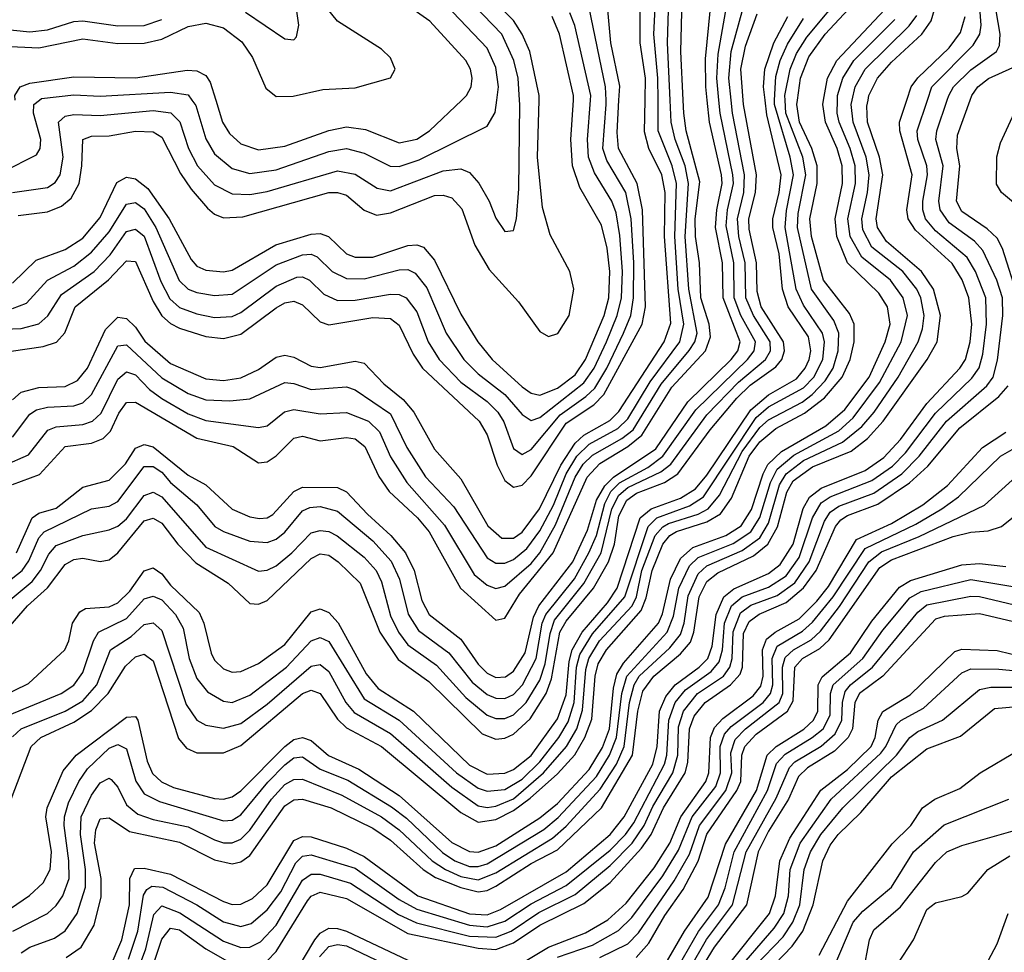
# Model space of a CAD drawing. Header units: inches. Extents: x 501365 to 657855, y 482276 to 547543.
# Tile 637 of 656: x 613227 to 615467, y 508062 to 510183. Entities that reach past the tile are written whole.
import ezdxf

# ---------------------------------------------------------------- set-up
doc = ezdxf.new("R2010")
doc.units = ezdxf.units.IN
doc.header["$MEASUREMENT"] = 0
doc.layers.add('A6510', color=7, linetype='Continuous')
doc.layers.add('A6511', color=7, linetype='Continuous')

msp = doc.modelspace()

# ---------------------------------------------------------------- linework, layer by layer
at = {"layer": 'A6510', "color": 5}
for points, elevation in [([(613110, 508834.8), (613232.6, 508930), (613247.8, 508952.2), (613270, 509004), (613282.1, 509017.9), (613390, 509070.1), (613430, 509076.5), (613450, 509087), (613510, 509166.4), (613513.4, 509166.6), (613530, 509166.9), (613550, 509153.5), (613570, 509130), (613630, 509079.2), (613670.4, 509030.4), (613690, 509018.4), (613750, 508997.1), (613790, 508993.4), (613810, 509001.6), (613830, 509017.6), (613870, 509065.6), (613886.4, 509073.6), (613910, 509075.3), (613950, 509064.7), (614030, 508997.7), (614071.5, 508951.5), (614090.4, 508910), (614110.5, 508830.5), (614133.9, 508793.9), (614202.7, 508742.7), (614256.2, 508676.2), (614290, 508647.8), (614310, 508639.6), (614330, 508639), (614350, 508648.4), (614370.3, 508670), (614401.8, 508730), (614415.5, 508810), (614423.2, 508830), (614488.5, 508911.5), (614521.4, 508970), (614538.5, 509010), (614557.8, 509082.2), (614571.7, 509110), (614590.9, 509129.1), (614655.4, 509164.6), (614690, 509190), (614764.7, 509295.3), (614882.4, 509410), (614897.3, 509430), (614900.5, 509450), (614866.9, 509510), (614852.2, 509550), (614851.3, 509630), (614834.1, 509714.1), (614836.8, 509750), (614850.2, 509810), (614849.1, 509830), (614820.3, 509970), (614817.4, 510000)], 3660), ([(613140.5, 508810), (613255, 508905), (613274.4, 508930), (613292.9, 508967.1), (613310, 508986.7), (613370, 509009.3), (613430, 509022.3), (613450, 509031.1), (613470, 509047.8), (613510, 509100.4), (613530, 509108.5), (613550, 509097.4), (613650, 508983.1), (613770, 508928.3), (613790, 508931), (613810, 508940.6), (613846.1, 508970), (613890, 509015.5), (613910, 509021.2), (613930, 509018.9), (613949, 509009), (614010, 508960.5), (614037.8, 508930), (614050, 508904.4), (614070, 508827.2), (614088.7, 508790), (614110, 508761.4), (614174.5, 508714.5), (614241.4, 508641.4), (614290, 508601.4), (614310, 508593.5), (614330, 508593.3), (614350, 508601.5), (614378.9, 508630), (614410, 508680.7), (614422.2, 508717.8), (614433.1, 508786.9), (614443.1, 508816.9), (614510, 508900.7), (614549.1, 508970), (614573.7, 509070), (614590, 509101.3), (614610, 509118.8), (614685.4, 509154.5), (614708, 509172), (614790, 509283.8), (614861.6, 509358.4), (614923.6, 509410), (614934.5, 509430), (614933.9, 509450), (614895.9, 509510), (614878.9, 509550), (614877.1, 509630), (614862.9, 509690), (614859.2, 509730), (614873.8, 509790), (614875.7, 509830), (614848.4, 509970), (614845.1, 510000)], 3640), ([(613150, 508123.5), (613249.2, 508190.8), (613280.2, 508219.8), (613296, 508250), (613298.7, 508290), (613286, 508370), (613289.3, 508390.7), (613325.4, 508474.6), (613355, 508510), (613470, 508596.3), (613490, 508598.2), (613495.3, 508590), (613516.3, 508496.3), (613528.7, 508468.7), (613549.4, 508449.4), (613576.9, 508436.9), (613670, 508411.9), (613690, 508410.3), (613710, 508415.1), (613730, 508429.2), (613830, 508530), (613850, 508545.4), (613870, 508550), (613890, 508543.5), (613929.3, 508509.3), (613998.3, 508478.3), (614090, 508418.1), (614210, 508311.5), (614250, 508291.1), (614270, 508289.9), (614310, 508303.6), (614410, 508367.4), (614450, 508400.2), (614522.5, 508477.5), (614552.3, 508527.7), (614568.5, 508570), (614577.6, 508662.4), (614585.3, 508694.7), (614600.4, 508719.6), (614679.7, 508810), (614688.8, 508831.2), (614707.1, 508910), (614730, 508957.2), (614757.6, 508982.4), (614833.4, 509010), (614868.2, 509031.8), (614891.1, 509068.9), (614917.9, 509150), (614928.9, 509171.1), (614959.4, 509200.6), (615060.6, 509259.4), (615104, 509296), (615158.8, 509370), (615195.2, 509450), (615206.7, 509490), (615201, 509530), (615180.9, 509560.9), (615110, 509629.9), (615085.4, 509690), (615081.4, 509730), (615098.4, 509810), (615098, 509850), (615086, 509890), (615059.5, 509950), (615053.7, 509990), (615055.5, 510000)], 3480), ([(613170, 509478.3), (613230, 509480.4), (613270, 509491.4), (613290.5, 509509.5), (613322.1, 509557.9), (613395.9, 509610), (613432.3, 509647.7), (613470, 509701), (613490, 509706.2), (613510, 509690.1), (613547.4, 509587.4), (613568.2, 509548.2), (613590, 509528.1), (613630, 509513.6), (613670, 509505.3), (613710, 509507.4), (613730, 509517), (613810, 509577), (613857.2, 509597.2), (613870, 509598.1), (613886.2, 509590), (613918.4, 509558.4), (613950, 509543.9), (613990, 509544.8), (614070, 509558.7), (614090, 509558.1), (614106, 509550), (614130, 509518.5), (614155.8, 509450), (614180.6, 509410), (614230, 509358.2), (614290, 509314.6), (614314.7, 509290), (614327.9, 509267.9), (614350, 509207.6), (614370, 509193.6), (614390, 509205.1), (614456, 509284), (614514.6, 509325.4), (614534.9, 509345.1), (614562.4, 509390), (614600.5, 509470), (614616.6, 509510), (614623.2, 509550), (614623.9, 509630), (614617.4, 509730), (614605.2, 509790), (614562.4, 509862.4), (614553.5, 509890), (614561, 509990), (614560.6, 510000)], 3840), ([(613170, 509423.8), (613280.3, 509439.7), (613310.5, 509449.5), (613329.5, 509470.5), (613353, 509530), (613428.6, 509591.4), (613470, 509634.3), (613490, 509632.7), (613530, 509542), (613550, 509509.5), (613570, 509491.5), (613590, 509481.2), (613650, 509461.9), (613690, 509457.6), (613730, 509467.9), (613810, 509527.3), (613830, 509538.7), (613850, 509542.2), (613870, 509534.6), (613910, 509495.5), (613930, 509488.8), (614030, 509505.7), (614070, 509503), (614090, 509488.2), (614121.8, 509421.8), (614142.9, 509390), (614271.6, 509270), (614290, 509238.9), (614312.8, 509170), (614330, 509135), (614350, 509119.4), (614370, 509124.1), (614390, 509145.4), (614470, 509265), (614532.9, 509307.1), (614555.8, 509330), (614642.8, 509490), (614650.4, 509530), (614643.7, 509750), (614631.4, 509810), (614588.9, 509890), (614585.8, 509925.8), (614590, 510000)], 3820), ([(613170, 508764.6), (613244.4, 508850), (613289.7, 508890.3), (613330, 508943.9), (613350, 508954.9), (613370, 508958.1), (613410, 508950.8), (613430, 508954.3), (613450, 508970.1), (613510, 509043.3), (613530, 509049.2), (613550, 509038.1), (613586.2, 508990), (613627.7, 508947.7), (613701.2, 508901.2), (613750, 508854.9), (613770, 508853.2), (613790, 508862.1), (613890, 508957.1), (613910, 508968.1), (613930, 508965.1), (613951.4, 508950), (614001.4, 508901.4), (614046.2, 508790), (614087.6, 508727.6), (614157.7, 508677.7), (614279, 508559), (614310, 508546.5), (614330, 508549), (614350, 508557.8), (614387.6, 508592.4), (614424.3, 508650), (614436.1, 508683.9), (614455.7, 508790), (614470, 508815.1), (614531.8, 508890), (614566.2, 508950), (614579.8, 508990), (614590, 509054.3), (614607.7, 509090), (614630, 509106), (614693.7, 509130), (614723.7, 509150), (614797.3, 509250), (614858.2, 509321.8), (614888.5, 509351.5), (614946.4, 509393.6), (614960.4, 509410), (614966.8, 509430), (614963.9, 509450), (614913.6, 509530), (614904.5, 509564.5), (614903.1, 509630), (614886.3, 509706.3), (614885.3, 509730), (614900.5, 509790), (614903, 509830), (614873.2, 509990), (614872.5, 510000)], 3620), ([(613179.4, 508640.6), (613247.1, 508672.9), (613329.3, 508750), (613338.7, 508770), (613346.7, 508810), (613363.6, 508836.4), (613376.3, 508843.7), (613430, 508847.5), (613450, 508856.3), (613477.2, 508882.8), (613510, 508929.7), (613530, 508936.5), (613550, 508922.3), (613570, 508896.7), (613634.7, 508834.7), (613645.7, 508810), (613662.3, 508742.3), (613670, 508726.5), (613690, 508706.6), (613710, 508699.2), (613730, 508700.6), (613770, 508718.7), (613830, 508761.9), (613890, 508836.4), (613910, 508842.8), (613930, 508834.9), (613951.1, 508811.1), (614015, 508695), (614041.9, 508661.9), (614122.9, 508610), (614250, 508487.2), (614290, 508466.8), (614330, 508468.9), (614350, 508477.9), (614390, 508509.7), (614450, 508592.9), (614470, 508647), (614476.5, 508723.5), (614483.1, 508750), (614506.4, 508790), (614563.8, 508856.2), (614586, 508890), (614638.5, 509050), (614662.8, 509070), (614730, 509094.7), (614764, 509116), (614790, 509147.1), (614890, 509295.7), (614930, 509329.5), (614993.9, 509366.1), (615013.4, 509390), (615022.5, 509410), (615026.6, 509430), (615021.3, 509461.3), (614974.5, 509530), (614961.8, 509570), (614954.3, 509650), (614940.2, 509710), (614939.8, 509730), (614954.4, 509790), (614958.6, 509830), (614926.2, 509966.2), (614922.2, 510000)], 3580), ([(613190, 509837.6), (613264.9, 509875.1), (613273.5, 509890), (613274.6, 509910), (613258, 509970), (613258.9, 509990), (613271.7, 510000)], 3960), ([(613191.3, 509168.7), (613247.1, 509192.9), (613290.8, 509249.2), (613310, 509256.8), (613370, 509262.1), (613392.6, 509270), (613411.9, 509288.1), (613450, 509365.2), (613470, 509381.5), (613490, 509375.2), (613521.8, 509341.8), (613550, 509321.5), (613610, 509286.4), (613650, 509271.4), (613770, 509255.1), (613790, 509259.4), (613829.1, 509290.9), (613850, 509296), (613910, 509286.5), (613970, 509289.2), (614020.3, 509270), (614045.5, 509245.5), (614070, 509188.7), (614107, 509130), (614193.4, 509033.4), (614260.8, 508920.8), (614290, 508896.4), (614310, 508889.5), (614330, 508894.2), (614390, 508946.1), (614410, 508970.3), (614445.7, 509034.3), (614490, 509142), (614508.4, 509171.6), (614530, 509192.5), (614596.3, 509230), (614622.2, 509250), (614686.1, 509353.9), (614749.9, 509430.1), (614762.4, 509450), (614767.6, 509470), (614748.6, 509570), (614740.4, 509690), (614748.2, 509810), (614740.3, 509850), (614717.4, 509910), (614708.7, 509950), (614706.4, 510000)], 3740), ([(613199.7, 508600.3), (613320.8, 508650), (613350, 508669.1), (613370, 508697.8), (613394.4, 508770), (613406.1, 508790), (613470, 508821), (613510, 508865.4), (613530, 508872), (613550, 508863.2), (613581, 508830), (613598.7, 508798.7), (613612.5, 508730), (613630, 508684.5), (613654, 508654), (613690, 508632.8), (613710, 508630.1), (613750, 508646.4), (613833.6, 508710), (613890, 508770.4), (613910, 508777.9), (613930, 508768.6), (614010, 508638.3), (614090, 508589.6), (614220, 508470), (614270, 508435), (614290, 508427.9), (614330, 508431.8), (614370, 508455.5), (614410, 508495.1), (614453, 508550), (614474, 508586), (614487.8, 508630), (614493.6, 508710), (614501.2, 508738.8), (614530, 508786.4), (614602.9, 508870), (614656, 509030), (614676, 509050), (614750, 509076.8), (614782.4, 509097.6), (614902, 509278), (614930, 509302), (615010, 509345.5), (615033, 509370), (615053.5, 509410), (615057.4, 509450), (615052.9, 509470), (615010, 509533.4), (614993.3, 509570), (614968.3, 509710), (614970.9, 509749.1), (614986.9, 509830), (614979.6, 509870), (614943.6, 509990), (614944.1, 510000)], 3560), ([(613207.2, 508410), (613252.5, 508530), (613274.6, 508550), (613350, 508585.1), (613390, 508611.9), (613427.6, 508650), (613467.1, 508712.9), (613490, 508733.4), (613510, 508739.9), (613530, 508724.3), (613588.3, 508548.3), (613606.2, 508526.2), (613630, 508515.8), (613690, 508515.6), (613730, 508532.1), (613870, 508650.7), (613890, 508658), (613910, 508650.4), (613950, 508592), (613970, 508572.3), (614049.6, 508529.6), (614230, 508380), (614270, 508358.1), (614310, 508363.9), (614350, 508384.3), (614387.9, 508412.1), (614450, 508467.7), (614489.4, 508510.6), (614512.6, 508550), (614528.3, 508591.7), (614536, 508690), (614542.4, 508717.6), (614561.2, 508750), (614640.7, 508839.3), (614651.8, 508868.2), (614665.2, 508930), (614690, 508990.3), (614705.9, 509010), (614720.9, 509019.1), (614790, 509040.9), (614820.8, 509059.2), (614845.8, 509094.2), (614886, 509190), (614910, 509222.7), (614947.1, 509252.9), (615012, 509288), (615057.3, 509322.7), (615097.5, 509370), (615115.8, 509410), (615124.9, 509450), (615125.2, 509490), (615114.4, 509514.4), (615055, 509590), (615027.6, 509690), (615024.1, 509730), (615041.1, 509810), (615041, 509850), (615028.4, 509890), (615000.8, 509950), (614994.3, 509990), (614995.7, 510000)], 3520), ([(613210, 509583.6), (613264.5, 509635.5), (613330, 509660.2), (613370, 509686.2), (613410, 509732.9), (613447.3, 509812.7), (613470, 509824.6), (613490, 509821), (613518.5, 509798.5), (613566.9, 509730), (613617.1, 509637.1), (613630, 509622.5), (613650, 509612.7), (613690, 509609.5), (613710, 509613.3), (613809.5, 509670.5), (613890, 509695), (613910, 509696.4), (613929.3, 509689.3), (613970, 509650.4), (613990, 509642.4), (614030, 509642.9), (614110, 509668.8), (614130, 509670.6), (614145.6, 509665.6), (614170, 509635.9), (614230, 509513.3), (614268.8, 509450), (614301.7, 509410), (614370, 509347.5), (614390, 509333.5), (614410, 509329.1), (614450, 509344.8), (614490, 509375.1), (614513.7, 509410), (614556.6, 509510), (614566.9, 509550), (614569.5, 509610), (614563.1, 509663.1), (614550, 509715.2), (614500.8, 509800.8), (614483.9, 509850), (614480.3, 509910), (614486.2, 510000)], 3880), ([(613210, 509233.3), (613250, 509285.8), (613264.6, 509295.4), (613290, 509301.6), (613350, 509304.8), (613370, 509311.7), (613390.4, 509330), (613450, 509441.3), (613470, 509443.1), (613550, 509368.4), (613610, 509332.9), (613650, 509318.4), (613704.4, 509315.6), (613750, 509320.1), (613830, 509357.5), (613850, 509355.4), (613890, 509341.4), (613970, 509347.6), (613990, 509340.9), (614070, 509286.1), (614107.3, 509210), (614150, 509143.4), (614214.5, 509074.5), (614290, 508959.1), (614310, 508946.5), (614330, 508946.8), (614350, 508955.3), (614380.1, 508979.9), (614410, 509020.6), (614441.1, 509078.9), (614470, 509150), (614493.8, 509190), (614522.5, 509217.5), (614587.3, 509252.7), (614610, 509274.8), (614661.2, 509358.8), (614728.1, 509450), (614737.3, 509490), (614724.4, 509570), (614716.9, 509690), (614720.8, 509810), (614711.2, 509850), (614679.2, 509930), (614678.9, 510000)], 3760), ([(613210, 509125.5), (613271.5, 509148.5), (613330, 509212.1), (613390, 509219.7), (613416.7, 509230), (613433.4, 509246.6), (613452.2, 509287.8), (613470, 509312), (613490, 509312.6), (613630, 509231.2), (613712, 509212), (613770, 509175.3), (613790, 509177.2), (613810, 509191.2), (613850, 509231.3), (613870, 509235.6), (613910, 509225.1), (613970, 509232.5), (613990, 509229.4), (614012, 509212), (614043.9, 509143.9), (614067.1, 509110), (614131.8, 509050), (614158.1, 509018.1), (614229.6, 508889.6), (614310, 508817.5), (614330, 508821.5), (614363.4, 508876.6), (614440, 508970), (614517.3, 509142.7), (614546.7, 509173.3), (614610, 509212.3), (614641.9, 509238.1), (614710, 509346.9), (614786.5, 509430), (614798.4, 509461.6), (614795.4, 509490), (614776.3, 509550), (614772.9, 509630), (614763.7, 509690), (614763.1, 509730), (614774.2, 509814.2), (614743, 509930), (614737.3, 509970), (614735.9, 510000)], 3720), ([(613210, 509318.5), (613230, 509335.8), (613270, 509346.4), (613330, 509348.6), (613358.1, 509361.9), (613380.9, 509390), (613421.8, 509478.2), (613450, 509505.9), (613470, 509503.2), (613490, 509483.4), (613511.6, 509451.6), (613570, 509401), (613650, 509366.2), (613690, 509362.4), (613730, 509368.3), (613770, 509386.9), (613810, 509415), (613830, 509419.9), (613850, 509415.3), (613890, 509394.9), (613910, 509391.8), (613990, 509406), (614010, 509401.9), (614054.9, 509354.9), (614098.8, 509318.8), (614123.6, 509290), (614170, 509205.8), (614230, 509138.9), (614291.5, 509031.5), (614323.5, 509003.5), (614350, 509003.3), (614370, 509016.9), (614409.2, 509070), (614457.4, 509170), (614490, 509220), (614510, 509237.8), (614569, 509271), (614590, 509291.6), (614693.1, 509450), (614707.6, 509492.4), (614693.2, 509690), (614695.2, 509790), (614687.5, 509830), (614658.2, 509890), (614647.9, 509927.9), (614649.4, 510000)], 3780), ([(613210, 509789.5), (613290, 509801.4), (613307.6, 509812.4), (613318.5, 509830), (613325.8, 509870), (613314.9, 509950), (613330, 509963.2), (613350, 509966.7), (613410, 509965), (613530, 509975.9), (613570.6, 509970.6), (613590.7, 509950.7), (613611, 509890), (613630.9, 509850), (613670, 509807.4), (613710, 509786.3), (613750, 509785.2), (613790, 509792.1), (613950, 509838.9), (613990, 509831.2), (614039.9, 509799.9), (614070, 509793.5), (614190, 509839.2), (614230, 509843.7), (614250, 509835.3), (614271.3, 509811.3), (614294.7, 509770), (614310, 509731.5), (614330, 509700.7), (614350, 509703.1), (614357.1, 509730), (614361.9, 509798.1), (614364.5, 509990), (614363.9, 510000)], 3940), ([(613210, 509526.1), (613242.3, 509537.7), (613290, 509590), (613350, 509622.5), (613390, 509654.1), (613430, 509700.6), (613470, 509763.1), (613490, 509767), (613510, 509752.6), (613536.1, 509710), (613589.4, 509589.4), (613610, 509569.8), (613630, 509562.2), (613670, 509555.2), (613710, 509558.6), (613810, 509625.3), (613870, 509648.1), (613890, 509649.3), (613903.3, 509643.3), (613937.4, 509610), (613970, 509594.3), (614010, 509593.1), (614090, 509614.2), (614110, 509614.5), (614126.6, 509606.6), (614152.8, 509572.8), (614196.9, 509470), (614237.4, 509410), (614270, 509377.1), (614330.1, 509330), (614370, 509284.6), (614390, 509271.1), (614410, 509277.7), (614510, 509356.5), (614533.2, 509390), (614561.6, 509450), (614585.6, 509510), (614595.5, 509550), (614598.2, 509610), (614592, 509692), (614583.3, 509743.3), (614574, 509770), (614534.4, 509834.4), (614520.7, 509870), (614518, 509910), (614525.5, 510000)], 3860), ([(613210, 508551.9), (613229.8, 508570.2), (613330, 508610.4), (613370, 508633.5), (613402.2, 508670), (613432.9, 508750), (613480, 508780), (613510, 508807.2), (613530, 508811.1), (613550, 508793.8), (613605.1, 508625.1), (613629.6, 508589.6), (613650, 508578.1), (613690, 508571.8), (613730, 508582.3), (613790, 508625.9), (613890, 508712.9), (613910, 508716.6), (613930, 508700.7), (613968.5, 508630), (613987.4, 508607.4), (614070, 508559.2), (614210, 508437.2), (614270, 508394.7), (614290, 508391.1), (614310, 508393.8), (614350, 508411), (614418.5, 508470), (614470.8, 508530), (614494.4, 508570), (614507.3, 508612.7), (614514.7, 508705.3), (614521.1, 508730), (614545.3, 508770), (614619.8, 508850), (614629.7, 508870.3), (614641.8, 508930), (614672.6, 509010), (614690, 509029.7), (614702.9, 509037.1), (614770, 509058), (614793, 509070), (614818.8, 509101.2), (614870, 509200.5), (614910, 509255.5), (614930, 509272.4), (615006.9, 509313.1), (615029.6, 509330), (615058.9, 509361.1), (615077.1, 509390), (615088.7, 509430), (615089.8, 509470), (615078.5, 509498.5), (615027.6, 509570), (614996.1, 509710), (614997.8, 509742.2), (615014.8, 509830), (615008.3, 509870), (614969.8, 509970.2), (614967.8, 510000)], 3540), ([(613210.9, 508110), (613290, 508150.1), (613310, 508168.1), (613324.9, 508190), (613339, 508230), (613338.8, 508270), (613327.8, 508350), (613328.3, 508370), (613338.1, 508401.9), (613361, 508450), (613380.9, 508479.1), (613430, 508526.1), (613450, 508534.7), (613470, 508524.6), (613490.8, 508450.8), (613510, 508422.2), (613544.6, 508404.6), (613690, 508360.5), (613710, 508362.5), (613730, 508374.2), (613790.9, 508449.1), (613830, 508488.5), (613850, 508504.4), (613870, 508506), (613910, 508478.5), (613972.9, 508452.9), (614072.5, 508392.5), (614106.8, 508366.8), (614188.5, 508288.5), (614216.8, 508270), (614250, 508257.3), (614270, 508256.6), (614290, 508262.7), (614418.7, 508341.3), (614452, 508368), (614538.7, 508461.3), (614568.3, 508510), (614584.1, 508550), (614596.4, 508650), (614608.1, 508690), (614699.7, 508790), (614714.1, 508825.9), (614725.9, 508890), (614750, 508940.6), (614770, 508959.3), (614850, 508991.6), (614890, 509018.1), (614910, 509050.4), (614934.6, 509130), (614950, 509160.2), (614987.6, 509192.4), (615090, 509247.8), (615122.9, 509277.1), (615182.6, 509357.4), (615231.8, 509450), (615246.4, 509510), (615236.8, 509550), (615207.7, 509590), (615142.5, 509642.5), (615115.9, 509690), (615110.8, 509730), (615127.9, 509810), (615127.2, 509850), (615115.8, 509890), (615090.8, 509950), (615086.2, 509970), (615087.1, 510000)], 3460), ([(613219.7, 508970), (613254.8, 509050), (613270, 509060.5), (613310, 509071.9), (613370, 509119.3), (613430, 509135.2), (613467.7, 509172.3), (613490, 509208), (613510, 509217), (613530, 509211), (613610, 509146.7), (613650, 509124.9), (613709.8, 509069.8), (613750, 509052), (613771.9, 509048.1), (613790, 509050.1), (613802.8, 509057.2), (613850, 509109.7), (613870, 509119.9), (613950, 509119.1), (613970, 509109.2), (614017.9, 509057.9), (614071.3, 509010), (614104, 508970), (614123.7, 508930), (614141.7, 508861.7), (614157.8, 508830), (614230, 508773.8), (614270, 508717.4), (614290, 508696.7), (614310, 508686.6), (614331.6, 508688.4), (614350, 508701.3), (614376.8, 508743.2), (614395.8, 508824.2), (614407.4, 508850), (614484.8, 508950), (614518.1, 509021.9), (614539.2, 509090), (614557.4, 509122.6), (614577.8, 509142.2), (614673.5, 509206.5), (614746.4, 509313.6), (614845, 509410), (614860, 509430), (614865.4, 509450), (614826.6, 509550), (614825.2, 509630), (614809.6, 509710), (614812.6, 509750), (614824.8, 509810), (614823.5, 509830), (614795.8, 509950), (614790.5, 510000)], 3680), ([(613222.9, 509737.1), (613290, 509746.1), (613321.7, 509758.3), (613343.5, 509776.5), (613361.7, 509810), (613368.3, 509850), (613370, 509910.1), (613390, 509918.1), (613430, 509918.8), (613490, 509929.3), (613530, 509927.3), (613550, 509915.6), (613592.8, 509832.8), (613617.1, 509797.1), (613653.7, 509753.7), (613670, 509740.2), (613690, 509731.9), (613734.1, 509734.1), (613930, 509789.8), (613950, 509790), (613970, 509783.7), (614010, 509749.7), (614038.2, 509738.2), (614070, 509743.2), (614170, 509782.8), (614190, 509783.9), (614210, 509777.6), (614232.6, 509752.6), (614261.7, 509670), (614294.9, 509614.9), (614361.4, 509541.4), (614410, 509473.9), (614430, 509462.2), (614450.8, 509469.2), (614476.5, 509510), (614487.4, 509570), (614478.3, 509610), (614433.5, 509693.5), (614415.8, 509755.9), (614404.9, 509870), (614408.2, 510000)], 3920), ([(613230, 508060.9), (613250, 508073.5), (613306.2, 508093.8), (613330, 508110.5), (613357.7, 508150), (613376.1, 508210), (613376.2, 508250), (613364.8, 508330), (613366.9, 508370), (613390, 508419.5), (613410, 508446.9), (613430, 508457.8), (613434.6, 508454.6), (613450, 508437.5), (613470, 508396.9), (613495.8, 508375.8), (613530, 508364), (613610, 508347.5), (613670, 508317.4), (613690, 508310.8), (613710, 508310.6), (613730, 508319.1), (613750, 508339.6), (613799.8, 508410), (613830, 508443.7), (613850, 508455.1), (613870, 508455.4), (613959.2, 508419.2), (614050, 508369.7), (614090, 508340.6), (614165.3, 508270), (614195.6, 508250), (614230, 508234.4), (614270, 508226.4), (614310, 508242.3), (614438.8, 508321.2), (614470, 508348.9), (614547.1, 508432.8), (614584.5, 508490), (614601.6, 508530), (614613.9, 508630), (614624.2, 508670), (614636.2, 508690), (614705.8, 508754.2), (614730, 508784.4), (614738.5, 508810), (614747.4, 508872.6), (614770, 508922.3), (614790, 508940.4), (614870, 508975.4), (614910, 509004.1), (614930, 509038), (614955.3, 509124.7), (614970.1, 509149.9), (615010, 509180.6), (615098.3, 509221.7), (615142.4, 509257.6), (615170.2, 509289.8), (615225.3, 509370), (615270.4, 509450), (615280.3, 509479.7), (615284, 509510), (615276.6, 509550), (615267.4, 509570), (615235.6, 509610), (615165.5, 509665.5), (615144.8, 509704.8), (615142.4, 509730), (615155.5, 509790), (615159, 509830), (615152.2, 509870), (615122.6, 509950), (615118.4, 509990), (615120.7, 510000)], 3440), ([(613332.7, 508050), (613366.8, 508073.2), (613396.1, 508123.9), (613412.1, 508187.9), (613411.9, 508230), (613396.5, 508310), (613399.8, 508340.2), (613410, 508365.6), (613430, 508367.9), (613476.4, 508336.4), (613590, 508312.1), (613670, 508272.2), (613710, 508263.2), (613730, 508267.9), (613750, 508281.8), (613830, 508395.2), (613850, 508408.8), (613870, 508410.3), (613935.3, 508390), (614030, 508344.3), (614070, 508316.8), (614144.5, 508250), (614172.3, 508232.3), (614230, 508208.9), (614270, 508199.3), (614290, 508202.5), (614310, 508212.1), (614390, 508263.5), (614450, 508294.9), (614550, 508390.5), (614621, 508510), (614632.7, 508610), (614644.3, 508655.7), (614669.4, 508690), (614730, 508740.2), (614752.6, 508767.4), (614760.5, 508790), (614772.3, 508870), (614790, 508905.2), (614814.9, 508925.1), (614896.2, 508963.8), (614928.7, 508990), (614950.7, 509029.3), (614971.8, 509108.2), (614986.3, 509133.7), (615030, 509165.5), (615118.2, 509201.8), (615155.1, 509230), (615191, 509270), (615290.9, 509410), (615313.8, 509450), (615321.4, 509510), (615305.6, 509570), (615278.5, 509610), (615198.5, 509678.5), (615178.1, 509710), (615175.2, 509730), (615190.3, 509830), (615182.4, 509870), (615155.5, 509950), (615153.7, 509986.3), (615156.5, 510000)], 3420), ([(613430, 508022.4), (613458.9, 508090), (613476.4, 508170), (613476.9, 508230), (613487.9, 508252.1), (613510, 508252.8), (613570, 508239.8), (613690, 508177.1), (613710, 508170.8), (613730, 508171.3), (613756, 508184), (613790, 508215.1), (613850, 508316.4), (613870, 508325.3), (613890, 508324.5), (613970, 508298.4), (614010, 508280), (614132.5, 508190), (614250, 508149.5), (614290, 508147.3), (614320.8, 508159.2), (614470, 508245), (614570.1, 508329.9), (614602, 508370), (614667.1, 508490), (614676.6, 508530), (614682.1, 508610), (614696.2, 508643.8), (614718, 508670), (614772.7, 508710), (614792, 508730), (614802.3, 508757.7), (614810.8, 508830), (614828.7, 508870), (614851.6, 508888.4), (614930, 508923.6), (614956.3, 508943.7), (614986, 508990), (615008.9, 509071.1), (615023.3, 509096.7), (615050, 509117.6), (615150, 509157.4), (615192.6, 509187.4), (615230, 509228), (615290, 509309.8), (615365.5, 509390), (615377.9, 509410), (615389.1, 509450), (615392.9, 509490), (615386.1, 509550), (615370.8, 509590.8), (615348, 509628), (615264.2, 509704.2), (615247.5, 509730), (615245.1, 509750), (615256.9, 509830), (615228.7, 509930), (615228, 509950), (615244.8, 510000)], 3380), ([(613450, 507898.4), (613513.4, 508070), (613532.2, 508147.8), (613550, 508167.7), (613591.3, 508151.3), (613690, 508087.1), (613730, 508072.4), (613750, 508073.3), (613774.4, 508085.6), (613810, 508123.2), (613870, 508225.9), (613890, 508239.4), (613910, 508239.8), (613979, 508219), (614088.1, 508148.1), (614129.2, 508129.2), (614250, 508098.6), (614310, 508096.1), (614345, 508110), (614407.7, 508152.3), (614490, 508193.2), (614570, 508259.1), (614619.8, 508310), (614647.5, 508350), (614666.9, 508393.1), (614712.5, 508470), (614723.5, 508510), (614725.7, 508574.3), (614736.9, 508610), (614768.8, 508650), (614827.4, 508690), (614842.2, 508710), (614847.8, 508730), (614849.4, 508790.6), (614866.4, 508833.6), (614890, 508850.9), (614950, 508873.1), (614990, 508902.1), (615022.7, 508950), (615057.4, 509042.6), (615070, 509062.4), (615090, 509076.3), (615170, 509106.3), (615233.7, 509150), (615273.2, 509190), (615335, 509270), (615426.6, 509350), (615441.4, 509370), (615451.3, 509408.7), (615463, 509510), (615462.6, 509550), (615449.6, 509590), (615417.8, 509657.8), (615398.7, 509678.7), (615340.8, 509720.8), (615320.4, 509750), (615317.4, 509770), (615327.2, 509850), (615311.1, 509910), (615312.9, 509930), (615336.8, 510000)], 3340), ([(613473.9, 508046.1), (613495.1, 508110), (613508.6, 508191.4), (613515.6, 508204.4), (613527.6, 508212.4), (613552.5, 508210), (613629.4, 508169.4), (613690, 508131), (613730, 508120.8), (613753, 508127), (613790, 508158.1), (613820.5, 508199.5), (613854.6, 508265.4), (613870, 508280.1), (613890, 508283.5), (613990, 508252.9), (614090, 508181.6), (614130, 508159.6), (614250, 508123.2), (614290, 508120), (614330, 508132.3), (614390, 508171.7), (614470, 508213.4), (614570, 508294.2), (614604.9, 508330), (614623.5, 508356.5), (614693.8, 508490), (614698.7, 508510), (614703.3, 508590), (614717.6, 508630), (614741.3, 508658.7), (614799.8, 508700.2), (614817.9, 508722.1), (614825.3, 508750), (614829.9, 508810), (614845.7, 508850), (614870, 508870), (614930, 508892.5), (614970, 508917.8), (615000.2, 508959.8), (615030.4, 509050), (615050, 509083.7), (615070, 509097.5), (615165.3, 509134.7), (615212.3, 509167.7), (615242, 509198), (615310, 509287.5), (615392.7, 509367.3), (615409, 509391), (615417.8, 509422.2), (615426.3, 509490), (615424.2, 509550), (615401, 509610), (615381.9, 509641.9), (615310, 509702.7), (615287.1, 509730), (615281, 509750), (615281.3, 509770), (615291.7, 509830), (615290.3, 509850), (615269.8, 509910), (615267.9, 509930), (615291.6, 510000)], 3360), ([(613618.5, 510000), (613627.6, 509987.6), (613650, 509912), (613670, 509878), (613710, 509844.1), (613750, 509832.8), (613810, 509841.4), (613930, 509883.2), (613970, 509889.8), (614010, 509879.4), (614069.8, 509849.8), (614090, 509848.8), (614135.7, 509864.3), (614290, 509940.9), (614308.4, 509971.6), (614312.2, 510000)], 3960), ([(613672.7, 510000), (613687.9, 509950), (613703.9, 509923.9), (613730, 509900.1), (613770, 509886.5), (613830, 509894.8), (613930, 509930.8), (613970, 509938.8), (614013.3, 509933.3), (614090, 509902.6), (614130, 509910.9), (614158.7, 509930), (614232.8, 510000)], 3980), ([(615498.1, 509550), (615462.2, 509662.2), (615450, 509685.8), (615427.4, 509707.4), (615370, 509746.6), (615357.8, 509770), (615365.3, 509850), (615358.5, 509890), (615360.2, 509919.8), (615389, 510000)], 3320), ([(615510, 509748.3), (615460.3, 509790), (615448.5, 509808.5), (615449.4, 509870.6), (615457.7, 509902.3), (615490, 509972)], 3280), ([(613790, 508042.5), (613810, 508063.3), (613881.1, 508178.9), (613890, 508189.6), (613910, 508198.6), (613970, 508184.4), (614110, 508104.8), (614270, 508071.1), (614310, 508068.1), (614350, 508083), (614410, 508123.8), (614510, 508172.8), (614570, 508220.9), (614641.2, 508298.8), (614663.2, 508330), (614691.1, 508390), (614740.5, 508470), (614746.8, 508493.2), (614750, 508570), (614761.2, 508598.8), (614786.1, 508630), (614843.9, 508670), (614865.4, 508694.6), (614871.1, 508710), (614872.9, 508787.1), (614886.2, 508813.8), (614909.2, 508830.8), (614970, 508857.6), (615010, 508890.7), (615038.2, 508930), (615082.8, 509030), (615094.9, 509045.1), (615110, 509055.3), (615178.9, 509081.1), (615250.9, 509129.1), (615292.5, 509167.5), (615365.1, 509254.9), (615453.9, 509326.1), (615475.4, 509350)], 3320), ([(614350, 508025.5), (614430, 508073.6), (614513.8, 508106.2), (614564.3, 508135.7), (614606.1, 508173.9), (614670, 508253.7), (614705.4, 508310), (614730.4, 508370), (614787.4, 508450), (614794.5, 508470), (614797.9, 508550), (614807, 508573), (614826.2, 508593.8), (614895.1, 508644.9), (614913, 508667), (614917.9, 508690), (614916.1, 508750), (614925.7, 508774.3), (614945.2, 508790), (614999.7, 508820.3), (615039.8, 508860.2), (615066.6, 508893.4), (615130, 509000.3), (615210, 509037.2), (615280.9, 509079.1), (615336.9, 509123.1), (615416.7, 509210), (615470, 509244.3)], 3280), ([(614450, 508050.7), (614530, 508078.4), (614588.8, 508111.2), (614619.1, 508140.9), (614690, 508235.6), (614725.6, 508294.4), (614756.8, 508370), (614810, 508438.7), (614821, 508470), (614820.1, 508530), (614830, 508558), (614844.9, 508575.1), (614917.7, 508630), (614934.4, 508650), (614940, 508670), (614938.8, 508730), (614950, 508757.8), (615007.6, 508792.4), (615030, 508812.4), (615077.5, 508870), (615150, 508980.3), (615264.9, 509035.1), (615324.4, 509070), (615362.5, 509097.5), (615458, 509190), (615490, 509208.5)], 3260), ([(614546.4, 508050), (614610, 508081.2), (614634, 508106), (614715.5, 508224.5), (614750, 508284.7), (614772.8, 508350), (614833.1, 508430), (614846.6, 508470), (614844.4, 508515.6), (614854.1, 508545.9), (614877.8, 508570), (614954.4, 508630), (614962.7, 508650), (614961.8, 508710), (614967.9, 508732.1), (614986.6, 508750), (615027.3, 508772.7), (615048, 508792), (615091.5, 508848.5), (615158.3, 508950), (615187.4, 508972.6), (615272.9, 509007.1), (615421.4, 509078.6), (615500.2, 509150)], 3240), ([(614629, 508050), (614657.6, 508082.4), (614694.2, 508145.7), (614735.7, 508204.3), (614770, 508268.8), (614790, 508330.3), (614858.1, 508430), (614866.8, 508450), (614869.3, 508510), (614876.1, 508530), (614902, 508558), (614973.2, 508610), (614986.3, 508633.7), (614990.1, 508710), (615007.6, 508730), (615047, 508753), (615067.8, 508772.2), (615183.4, 508936.6), (615210, 508954.1), (615350, 509007.4), (615390, 509017.4), (615430, 509020.5), (615459.9, 509030), (615590, 509134.1)], 3220), ([(614690, 508024.7), (614738.7, 508110), (614792.7, 508187.3), (614832.2, 508307.8), (614903.1, 508430), (614927.3, 508510), (614947.4, 508530), (615010.4, 508569.6), (615032.7, 508590), (615042.1, 508610), (615043.1, 508670), (615052.1, 508687.9), (615116.9, 508743.1), (615165.5, 508814.5), (615228.1, 508891.9), (615252.9, 508907.2), (615370, 508943), (615410, 508945.7), (615470, 508939)], 3180), ([(614725.1, 508030), (614770.6, 508109.4), (614816.3, 508170), (614831.2, 508208.8), (614851.9, 508290), (614927.8, 508430), (614948.5, 508491.5), (614967.7, 508512.3), (615029.7, 508550), (615054.3, 508570), (615070, 508600.8), (615070.9, 508650), (615077.3, 508670), (615144.4, 508730), (615190, 508794.5), (615251.7, 508868.3), (615277.4, 508882.6), (615390, 508909.9), (615486.2, 508893.8)], 3160), ([(614750, 508023.2), (614789.1, 508090.9), (614848.5, 508170), (614879.2, 508290), (614947.3, 508412.7), (614977.6, 508482.4), (614990, 508495), (615050, 508530.5), (615081.6, 508558.4), (615097.1, 508590), (615098.6, 508630), (615104.8, 508655.2), (615116.7, 508670), (615166.5, 508710), (615270, 508835.5), (615290, 508852.2), (615390, 508871.6), (615410, 508870.8), (615490, 508852)], 3140), ([(615510, 508808.3), (615410, 508831.6), (615330, 508825.8), (615310, 508819.4), (615190.3, 508689.7), (615137.2, 508650), (615126.2, 508630), (615120.8, 508570), (615111.4, 508550), (615080.5, 508519.5), (615018.8, 508481.2), (614998.6, 508461.4), (614975.6, 508410), (614930, 508337.2), (614906.7, 508290), (614879.7, 508170), (614806.8, 508073.2), (614692.4, 507887.6)], 3120), ([(614830, 508022), (614932.6, 508150), (614945.8, 508190), (614955.6, 508270), (614978.6, 508321.4), (615049.3, 508430.7), (615110, 508477.3), (615163.3, 508530), (615173, 508550), (615179.4, 508590), (615190, 508609.7), (615252.4, 508647.6), (615354.1, 508745.9), (615370, 508750.9), (615450, 508747.8), (615512.8, 508732.8)], 3080), ([(614850, 508008.9), (614943.1, 508116.9), (614964.7, 508150), (614975.4, 508190), (614979.3, 508250), (615002.4, 508310), (615072.7, 508410), (615185.3, 508514.7), (615197.3, 508530), (615220.6, 508579.4), (615230.8, 508589.2), (615282.9, 508617.1), (615370, 508697.4), (615390, 508706.4), (615454.2, 508705.8), (615550, 508696.4)], 3060), ([(614899.2, 508030), (614963.2, 508096.8), (614985.8, 508130), (615001.2, 508170), (615011.1, 508250), (615025.4, 508290), (615049.4, 508330), (615099.5, 508390), (615221.5, 508510), (615251.5, 508550), (615270, 508563.9), (615325.9, 508590), (615410, 508659.3), (615435.5, 508664.5), (615615.4, 508664.6)], 3040), ([(614905.5, 507994.5), (614984, 508076), (615008, 508110), (615031.6, 508170), (615054, 508270), (615070, 508305.6), (615088.3, 508330), (615140.1, 508379.9), (615210, 508461), (615290, 508524.9), (615366.7, 508553.3), (615444, 508616), (615590, 508628.9)], 3020), ([(615045, 508055), (615110, 508178.2), (615211.5, 508308.5), (615254.2, 508350), (615280.4, 508390), (615308.4, 508410), (615365.6, 508434.4), (615411.9, 508470), (615498.8, 508521.2)], 2980), ([(615076.9, 508023.1), (615122.8, 508130), (615144.5, 508155.5), (615209.9, 508210), (615260.1, 508290), (615330, 508351.7), (615476.5, 508410)], 2960), ([(615145.5, 508014.5), (615159.5, 508090), (615170, 508112.6), (615230, 508165.6), (615310, 508266.3), (615335.4, 508290), (615370, 508304.6), (615545.4, 508354.6)], 2940), ([(615224.1, 508035.9), (615260.1, 508090), (615290, 508158.8), (615310, 508174.4), (615370, 508189.1), (615383.6, 508196.4), (615429.4, 508250), (615478.7, 508281.3)], 2920), ([(615430, 508042.8), (615450, 508081), (615475, 508150)], 2880), ([(613464, 507836), (613550, 508091.5), (613570, 508116.6), (613590, 508112.9), (613650.4, 508070), (613710, 508035.8)], 3320), ([(613827.7, 507972.3), (613898.4, 508090), (613910, 508105.2), (613930, 508116.4), (613950, 508116.3), (613970.1, 508110), (614110, 508044.3)], 3280), ([(613908.6, 508051.4), (613930, 508075), (613950, 508079.8), (613970, 508076.3), (614070, 508029.1)], 3260)]:
    msp.add_lwpolyline(points, dxfattribs=dict(at, elevation=elevation))
at = {"layer": 'A6511', "color": 5}
for points, elevation in [([(614232.8, 510000), (614243.4, 510010), (614253.8, 510030), (614256, 510050), (614252, 510070), (614241.3, 510090), (614159.7, 510179.7), (614007.3, 510287.3)], 3980), ([(614408.2, 510000), (614408.4, 510010), (614386.8, 510110), (614370, 510150), (614350, 510181), (614266, 510266)], 3920), ([(614967.8, 510000), (614967.2, 510010), (614979.2, 510070), (614994.1, 510105.9), (615017.1, 510142.9), (615105.8, 510250)], 3540), ([(615291.6, 510000), (615301.7, 510030), (615395.6, 510124.4), (615410.5, 510149.5), (615413.8, 510170), (615406.6, 510270)], 3360), ([(615389, 510000), (615392.6, 510010), (615406.5, 510030), (615430.9, 510049.1), (615486, 510074), (615499, 510090), (615501.1, 510130), (615483.8, 510210), (615490, 510234.6), (615510, 510242.3), (615590, 510243), (615690, 510255.5), (615710, 510254), (616020.5, 510120.5), (616044.8, 510104.8), (616095.2, 510055.2), (616130, 510035.1), (616230, 510020.8), (616250, 510020.6), (616290, 510029.8), (616310, 510027.6), (616359.3, 510010), (616423.1, 510003.1), (616430.5, 510000)], 3320), ([(613740, 510200), (613830, 510138.9), (613850, 510136.5), (613856.3, 510143.7), (613861.7, 510170), (613850.3, 510249.7)], 4040), ([(614363.9, 510000), (614360.5, 510050), (614350.8, 510090), (614323.4, 510150), (614238.2, 510238.2)], 3940), ([(614706.4, 510000), (614700.5, 510130), (614703, 510230)], 3740), ([(614735.9, 510000), (614731, 510110), (614733.7, 510230)], 3720), ([(614817.4, 510000), (614812.7, 510050), (614815.8, 510104.2), (614837.8, 510230)], 3660), ([(614995.7, 510000), (615002.9, 510050), (615022, 510098), (615058.7, 510150), (615133.3, 510230)], 3520), ([(615156.5, 510000), (615158.6, 510010), (615178.3, 510050), (615210, 510086.3), (615278.8, 510150), (615299.9, 510179.9), (615314.6, 510230)], 3420), ([(615336.8, 510000), (615340.2, 510010), (615351.3, 510030), (615390, 510068.3), (615448.8, 510110), (615455.7, 510124.3), (615457.3, 510150), (615443.1, 510230)], 3340), ([(613190, 510122.5), (613270, 510118.8), (613370, 510139.5), (613450, 510128.9), (613510, 510129.1), (613550, 510138.4), (613610, 510167.4), (613650, 510174.9), (613690, 510164.5), (613732.3, 510132.3), (613756.4, 510096.4), (613786.7, 510026.8), (613810, 510007.8), (613848.8, 510008.8), (613916.1, 510023.9), (613990, 510027.9), (614069.9, 510050.1), (614080.5, 510070), (614070, 510096.3), (614050, 510115.6), (613950, 510179.5), (613927.2, 510207.2)], 4020), ([(614312.2, 510000), (614316.2, 510030), (614310, 510073.8), (614290, 510118.2), (614196.2, 510216.2)], 3960), ([(614560.6, 510000), (614559.6, 510030), (614521.8, 510210)], 3840), ([(614649.4, 510000), (614650.4, 510050), (614638.5, 510130), (614638, 510210)], 3780), ([(614678.9, 510000), (614678.6, 510050), (614669.5, 510150), (614672.5, 510210)], 3760), ([(614790.5, 510000), (614787.3, 510030), (614786.6, 510093.4), (614798.3, 510210)], 3680), ([(614845.1, 510000), (614839.6, 510050), (614845.5, 510110), (614872.7, 510210)], 3640), ([(615055.5, 510000), (615064.4, 510050), (615085.4, 510090), (615194.5, 510205.5)], 3480), ([(613130, 510167.5), (613250, 510154.9), (613290, 510159.3), (613350, 510178.2), (613370, 510180.2), (613450, 510169), (613510, 510169.8), (613550, 510183.2)], 4040), ([(614486.2, 510000), (614486.8, 510010), (614454.7, 510150), (614438, 510190)], 3880), ([(614525.5, 510000), (614526.3, 510010), (614489.3, 510169.3), (614478.2, 510198.2)], 3860), ([(614590, 510000), (614591.8, 510031.8), (614571.2, 510130), (614564.8, 510204.8)], 3820), ([(614872.5, 510000), (614867.3, 510070), (614877.7, 510122.3), (614904, 510196)], 3620), ([(614922.2, 510000), (614918.7, 510030), (614922.1, 510070), (614942.2, 510130), (614974.4, 510190)], 3580), ([(614944.1, 510000), (614946.7, 510053.3), (614956.3, 510090), (614973, 510127), (615010, 510185.3)], 3560), ([(615087.1, 510000), (615087.4, 510010), (615099.1, 510050), (615124.3, 510090), (615217.2, 510182.8)], 3460), ([(615120.7, 510000), (615127.4, 510030), (615150.2, 510069.8), (615250, 510168.8), (615267.5, 510192.5)], 3440), ([(615244.8, 510000), (615254.8, 510030), (615269.6, 510050.4), (615341.3, 510118.7), (615366.5, 510153.5), (615377.1, 510190)], 3380), ([(613216.7, 510000), (613216, 510010), (613228, 510030), (613250, 510038.4), (613350, 510052.4), (613490, 510050.4), (613607.7, 510067.7), (613630, 510066.7), (613650, 510056), (613660.3, 510040.3), (613672.7, 510000)], 3980), ([(613271.7, 510000), (613276.3, 510003.7), (613350, 510011.7), (613410, 510008.8), (613570, 510017.5), (613610, 510011.5), (613618.5, 510000)], 3960)]:
    msp.add_lwpolyline(points, dxfattribs=dict(at, elevation=elevation))

doc.saveas('drawing.dxf')
